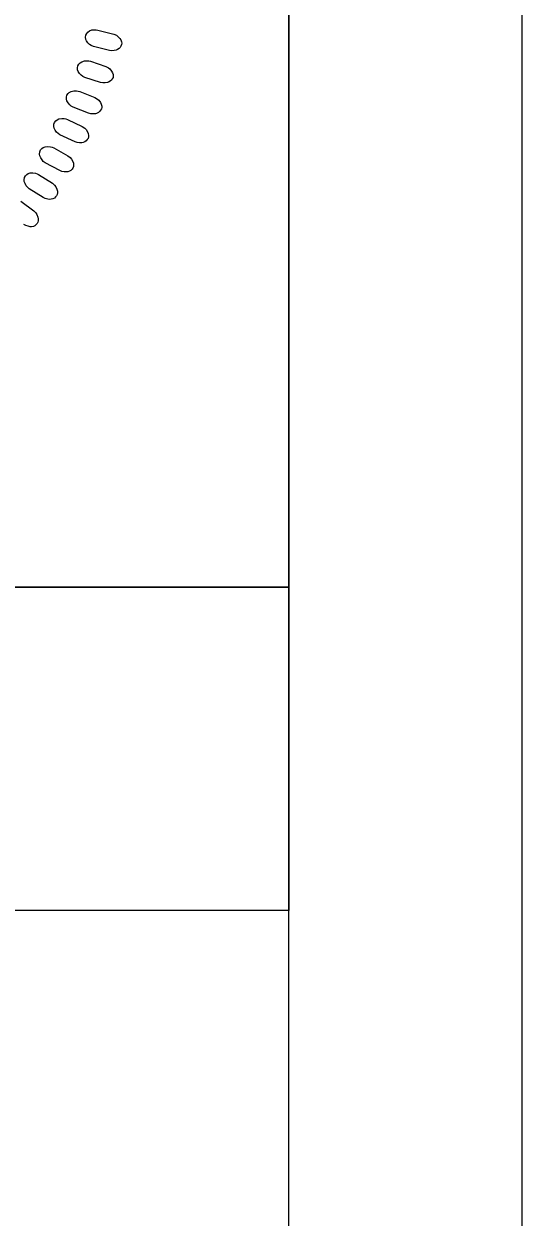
# Model space of a CAD drawing. Extents: x 18938 to 19565, y 6931 to 7973.
# Drawn here: x 19377.54 to 19382.43, y 7196.62 to 7208.34 of the extents above; entities that cross this region are included whole.
import ezdxf

# ---------------------------------------------------------------- set-up
doc = ezdxf.new("R2010")
doc.units = 0
for name, color, linetype in [('Old_Level_10', 7, 'Continuous'), ('Prop Dimension', 7, 'Continuous'), ('Prop Pavement Schedule Description CELL', 7, 'Continuous'), ('Typical Hinge Slope Interstate CELL', 7, 'Continuous'), ('Typical Pavement Slope Information CELL', 7, 'Continuous')]:
    doc.layers.add(name, color=color, linetype=linetype)

# ---------------------------------------------------------------- blocks, each defined once
blk = doc.blocks.new('Gregory K. Goins')
at = {"layer": 'Old_Level_10'}
for points in [[(-14.435, 42.154), (-13.247, 41.849), (-13.044, 41.758), (-12.922, 41.673), (-12.785, 41.522), (-12.704, 41.4), (-12.654, 41.271), (-12.642, 41.161), (-12.65, 41.047), (-12.697, 40.944), (-12.756, 40.835), (-12.84, 40.748), (-12.963, 40.672), (-13.055, 40.634), (-13.217, 40.606), (-13.405, 40.593), (-13.565, 40.611), (-14.784, 40.916), (-14.943, 40.981), (-15.067, 41.059), (-15.199, 41.185), (-15.306, 41.329), (-15.36, 41.442), (-15.378, 41.61), (-15.361, 41.76), (-15.285, 41.894), (-15.21, 41.983), (-15.082, 42.082), (-14.888, 42.155), (-14.697, 42.176), (-14.565, 42.172)], [(-15.008, 39.788), (-13.841, 39.408), (-13.644, 39.305), (-13.527, 39.212), (-13.401, 39.053), (-13.327, 38.927), (-13.285, 38.795), (-13.28, 38.683), (-13.296, 38.571), (-13.349, 38.47), (-13.415, 38.365), (-13.504, 38.285), (-13.631, 38.216), (-13.725, 38.184), (-13.889, 38.166), (-14.078, 38.165), (-14.237, 38.193), (-15.434, 38.574), (-15.588, 38.648), (-15.707, 38.734), (-15.831, 38.868), (-15.929, 39.019), (-15.975, 39.135), (-15.983, 39.303), (-15.955, 39.452), (-15.872, 39.581), (-15.792, 39.666), (-15.658, 39.756), (-15.46, 39.817), (-15.268, 39.825), (-15.136, 39.813)], [(-15.809, 37.51), (-14.669, 37.058), (-14.479, 36.942), (-14.368, 36.842), (-14.251, 36.675), (-14.185, 36.544), (-14.153, 36.411), (-14.154, 36.299), (-14.177, 36.187), (-14.236, 36.09), (-14.308, 35.99), (-14.402, 35.915), (-14.534, 35.854), (-14.63, 35.828), (-14.794, 35.821), (-14.983, 35.831), (-15.139, 35.869), (-16.31, 36.326), (-16.46, 36.409), (-16.573, 36.502), (-16.688, 36.644), (-16.777, 36.799), (-16.816, 36.919), (-16.813, 37.088), (-16.777, 37.234), (-16.684, 37.358), (-16.599, 37.437), (-16.46, 37.519), (-16.258, 37.567), (-16.066, 37.563), (-15.935, 37.543)], [(-16.731, 35.392), (-15.622, 34.87), (-15.439, 34.742), (-15.335, 34.636), (-15.229, 34.461), (-15.171, 34.327), (-15.147, 34.192), (-15.155, 34.08), (-15.185, 33.97), (-15.251, 33.877), (-15.329, 33.782), (-15.428, 33.712), (-15.563, 33.66), (-15.66, 33.64), (-15.824, 33.643), (-16.012, 33.666), (-16.166, 33.713), (-17.306, 34.242), (-17.45, 34.334), (-17.557, 34.435), (-17.663, 34.584), (-17.741, 34.744), (-17.772, 34.866), (-17.76, 35.034), (-17.714, 35.178), (-17.614, 35.296), (-17.524, 35.369), (-17.38, 35.442), (-17.176, 35.478), (-16.985, 35.462), (-16.855, 35.434)], [(-17.78, 33.244), (-16.705, 32.653), (-16.531, 32.515), (-16.434, 32.402), (-16.339, 32.221), (-16.29, 32.083), (-16.274, 31.946), (-16.289, 31.836), (-16.326, 31.728), (-16.397, 31.639), (-16.482, 31.549), (-16.584, 31.487), (-16.722, 31.443), (-16.821, 31.428), (-16.985, 31.442), (-17.171, 31.476), (-17.321, 31.533), (-18.426, 32.132), (-18.564, 32.233), (-18.664, 32.34), (-18.76, 32.495), (-18.829, 32.661), (-18.852, 32.785), (-18.829, 32.951), (-18.774, 33.092), (-18.667, 33.204), (-18.573, 33.271), (-18.424, 33.335), (-18.219, 33.358), (-18.028, 33.33), (-17.9, 33.294)], [(-18.917, 31.232), (-17.881, 30.575), (-17.716, 30.425), (-17.626, 30.307), (-17.543, 30.121), (-17.502, 29.98), (-17.495, 29.843), (-17.518, 29.733), (-17.561, 29.628), (-17.638, 29.544), (-17.727, 29.459), (-17.834, 29.403), (-17.974, 29.368), (-18.074, 29.36), (-18.236, 29.384), (-18.42, 29.429), (-18.567, 29.495), (-19.631, 30.164), (-19.762, 30.274), (-19.856, 30.386), (-19.942, 30.547), (-20.001, 30.717), (-20.016, 30.841), (-19.982, 31.006), (-19.918, 31.143), (-19.805, 31.248), (-19.707, 31.309), (-19.554, 31.364), (-19.347, 31.373), (-19.159, 31.334), (-19.034, 31.29)]]:
    blk.add_lwpolyline(points, close=True, dxfattribs=at)
blk.add_lwpolyline([(-20.277, 29.217), (-19.286, 28.495), (-19.13, 28.336), (-19.047, 28.212), (-18.976, 28.022), (-18.945, 27.879), (-18.946, 27.74), (-18.975, 27.633), (-19.025, 27.53), (-19.107, 27.452), (-19.202, 27.372), (-19.311, 27.323), (-19.454, 27.297), (-19.554, 27.295), (-19.714, 27.329), (-19.895, 27.386), (-20.037, 27.461)], dxfattribs=at)

msp = doc.modelspace()

# ---------------------------------------------------------------- linework, layer by layer
at = {"layer": 'Prop Dimension'}
msp.add_lwpolyline([(19155.167, 7077.771), (19382.434, 7077.771), (19382.434, 7224.204), (19155.167, 7224.204)], close=True, dxfattribs=at)
at = {"layer": 'Typical Hinge Slope Interstate CELL'}
for p, q in [((19353.135, 7202.803), (19380.142, 7202.803)), ((19380.142, 7202.801), (19380.142, 7199.628)), ((19380.142, 7199.63), (19353.135, 7199.63))]:
    msp.add_line(p, q, dxfattribs=at)
at = {"layer": 'Typical Pavement Slope Information CELL'}
for points in [[(19380.142, 7221.197), (19177.642, 7221.197), (19177.642, 7080.781), (19380.142, 7080.781)], [(19366.642, 7217.847), (19380.142, 7217.847), (19380.142, 7202.803), (19366.642, 7202.803)]]:
    msp.add_lwpolyline(points, close=True, dxfattribs=at)

# ---------------------------------------------------------------- block references
at = {"layer": 'Prop Pavement Schedule Description CELL', "xscale": 0.13, "yscale": 0.13}
msp.add_blockref('Gregory K. Goins', (19380.142, 7202.796), dxfattribs=at)

doc.saveas('drawing.dxf')
